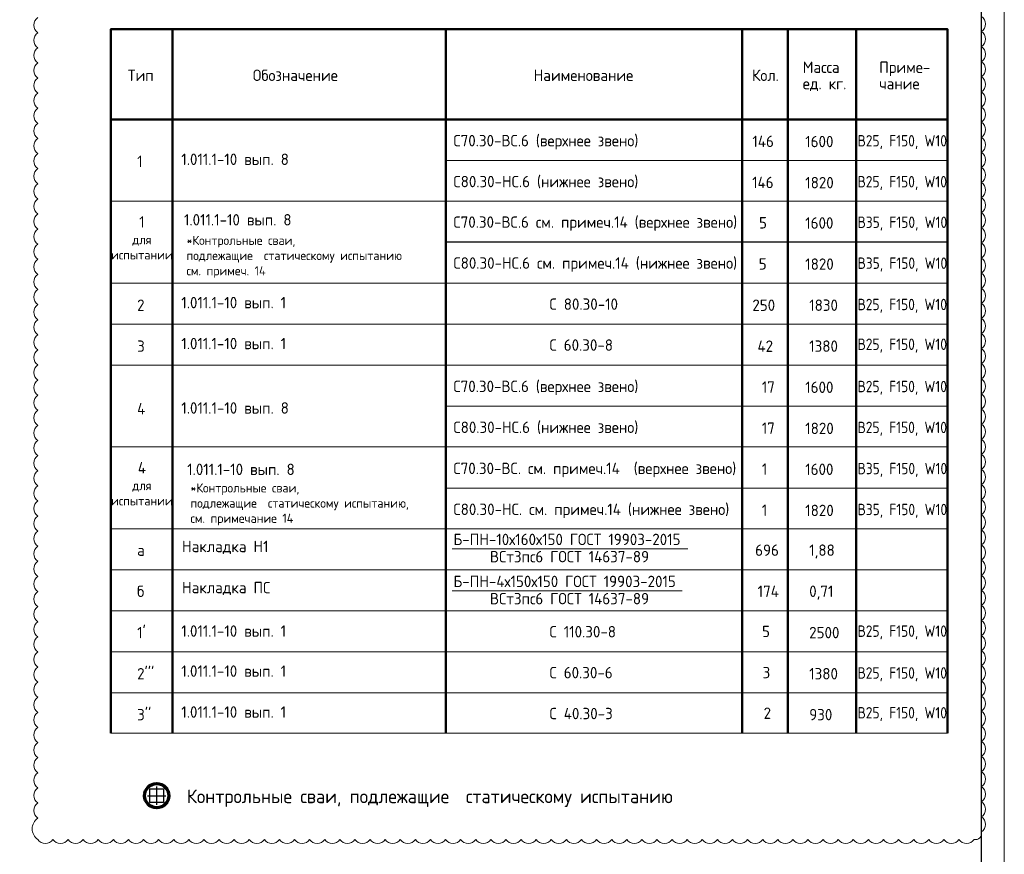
# Model space of a CAD drawing. Header units: millimetres. Extents: x -93479 to 1057970, y -66333 to 172656.
# Tile 288 of 473: x 399075 to 420672, y 99822 to 118126. Entities that reach past the tile are written whole.
import ezdxf

# ---------------------------------------------------------------- set-up
doc = ezdxf.new("R2010")
doc.units = ezdxf.units.MM
for name, color, linetype in [('PDF _Рамка', 7, 'Continuous'), ('SVAI', 7, 'Continuous'), ('ТОЛСТЫЕ_ОСНОВНЫЕ', 6, 'Continuous')]:
    doc.layers.add(name, color=color, linetype=linetype)
for name, color, linetype, lineweight in [('Выноски', 20, 'Continuous', 20), ('РАЗМЕРЫ', 7, 'Continuous', 9), ('Текст', 7, 'Continuous', 25), ('ТОНКИЕ', 7, 'Continuous', 9)]:
    doc.layers.add(name, color=color, linetype=linetype, lineweight=lineweight)
doc.styles.add('ГОСТ', font='GOST_Common.ttf')

# ---------------------------------------------------------------- blocks, each defined once
blk = doc.blocks.new('*U2041')
at = {"layer": 'ТОЛСТЫЕ_ОСНОВНЫЕ', "color": 7}
blk.add_lwpolyline([(20, 5), (1256, 5), (1256, 589), (20, 589)], close=True, dxfattribs=at)
at = {"layer": 'ТОНКИЕ', "color": 7}
blk.add_lwpolyline([(0, 0), (1261, 0), (1261, 594), (0, 594)], close=True, dxfattribs=at)

msp = doc.modelspace()

# ---------------------------------------------------------------- linework, layer by layer
at = {"layer": 'PDF _Рамка', "color": 7, "lineweight": 20}
msp.add_line((403923.7, 106063.2), (419423.7, 106063.2), dxfattribs=at)
at = {"layer": 'PDF _Рамка', "color": 7, "lineweight": 50, "flags": 128}
for points in [[(401075.8, 102476.2), (401075.8, 117921.2), (419423.7, 117921.2), (419423.7, 102476.2)], [(402426.2, 102476.2), (402426.2, 117921.2)], [(408425.1, 102476.2), (408425.1, 117921.2)], [(414923.5, 102476.2), (414923.5, 117921.2)], [(415926.8, 117921.2), (415926.8, 102476.2)], [(417425.5, 102476.2), (417425.5, 117921.2)], [(401075.8, 115935.7), (419423.7, 115935.7)]]:
    msp.add_lwpolyline(points, dxfattribs=at)
at = {"layer": 'PDF _Рамка', "color": 7, "lineweight": 20, "flags": 128}
for points in [[(401075.8, 115935.7), (419423.7, 115935.7)], [(408425.1, 115038.2), (419423.7, 115038.2)], [(401075.8, 114149.2), (419423.7, 114149.2)], [(401075.8, 114149.2), (419423.7, 114149.2)], [(401075.8, 114149.2), (419423.7, 114149.2)], [(408425.1, 113251.7), (419423.7, 113251.7)], [(408425.1, 113247.5), (419423.7, 113247.5)], [(401075.8, 112345.7), (419423.7, 112345.7)], [(401075.8, 111448.2), (419423.7, 111448.2)], [(401075.8, 110550.7), (419423.7, 110550.7)], [(401075.8, 110546.5), (419423.7, 110546.5)], [(408425.1, 109649), (419423.7, 109649)], [(401075.8, 108755.7), (419423.7, 108755.7)], [(401075.8, 108755.7), (419423.7, 108755.7)], [(401075.8, 108755.7), (419423.7, 108755.7)], [(401075.8, 108755.7), (419423.7, 108755.7)], [(408425.1, 107849.8), (419423.7, 107849.8)], [(401075.8, 106956.5), (419423.7, 106956.5)], [(401075.8, 106956.5), (419423.7, 106956.5)], [(401075.8, 106956.5), (419423.7, 106956.5)], [(401075.8, 106956.5), (419423.7, 106956.5)], [(401075.8, 106063.2), (419423.7, 106063.2)], [(401075.8, 106063.2), (419423.7, 106063.2)], [(401075.8, 105161.5), (419423.7, 105161.5)], [(401075.8, 105161.5), (419423.7, 105161.5)], [(401075.8, 105161.5), (419423.7, 105161.5)], [(401075.8, 104264), (419423.7, 104264)], [(401075.8, 103366.5), (419423.7, 103366.5)], [(401075.8, 102476.2), (419423.7, 102476.2)]]:
    msp.add_lwpolyline(points, dxfattribs=at)
at = {"layer": 'PDF _Рамка', "color": 7, "lineweight": 20}
for points in [[(408425.1, 115038.2), (417425.5, 115038.2)], [(408425.1, 113251.7), (417425.5, 113251.7)], [(408425.1, 109649), (417425.5, 109649)], [(408425.1, 107849.8), (417425.5, 107849.8)]]:
    msp.add_lwpolyline(points, dxfattribs=at)
at = {"layer": 'SVAI'}
for p, q in [((402081.4, 100907.6), (402081.4, 101307.6)), ((401881.4, 101107.6), (402281.4, 101107.6))]:
    msp.add_line(p, q, dxfattribs=at)
msp.add_lwpolyline([(401931.4, 101257.6), (402231.4, 101257.6), (402231.4, 100957.6), (401931.4, 100957.6), (401931.4, 101257.6)], dxfattribs=at)
at = {"layer": 'SVAI', "color": 6, "lineweight": 70, "ltscale": 100}
msp.add_circle((402081.4, 101107.6), 265.4, dxfattribs=at)
at = {"layer": 'Выноски', "color": 7, "lineweight": 0}
for points in [[(408559.3, 106522.3), (413733.5, 106522.3)], [(408559.3, 105601.1), (413604.1, 105601.1)]]:
    msp.add_lwpolyline(points, dxfattribs=at)
at = {"layer": 'РАЗМЕРЫ', "color": 240, "true_color": 0xed1f24}
msp.add_lwpolyline([(399472.4, 118171.7, 0.5205671), (399472.4, 117840.5, 0.5205671), (399472.4, 117509.2, 0.5205671), (399472.4, 117178, 0.5205671), (399472.5, 116846.8, 0.5205671), (399472.5, 116515.5, 0.5205671), (399472.5, 116184.3, 0.5205671), (399472.5, 115853.1, 0.5205671), (399472.5, 115521.8, 0.5205671), (399472.5, 115190.6, 0.5205671), (399472.5, 114859.4, 0.5205671), (399472.5, 114528.1, 0.5205671), (399472.5, 114196.9, 0.5205671), (399472.5, 113865.7, 0.5205671), (399472.5, 113534.4, 0.5205671), (399472.5, 113203.2, 0.5205671), (399472.5, 112872, 0.5205671), (399472.5, 112540.7, 0.5205671), (399472.6, 112209.5, 0.5205671), (399472.6, 111878.3, 0.5205671), (399472.6, 111547, 0.5205671), (399472.6, 111215.8, 0.5205671), (399472.6, 110884.6, 0.5205671), (399472.6, 110553.3, 0.5205671), (399472.6, 110222.1, 0.5205671), (399472.6, 109890.9, 0.5205671), (399472.6, 109559.6, 0.5205671), (399472.6, 109228.4, 0.5205671), (399472.6, 108897.1, 0.5205671), (399472.6, 108565.9, 0.5205671), (399472.6, 108234.7, 0.5205671), (399472.7, 107903.4, 0.5205671), (399472.7, 107572.2, 0.5205671), (399472.7, 107241, 0.5205671), (399472.7, 106909.7, 0.5205671), (399472.7, 106578.5, 0.5205671), (399472.7, 106247.3, 0.5205671), (399472.7, 105916, 0.5205671), (399472.7, 105584.8, 0.5205671), (399472.7, 105253.6, 0.5205671), (399472.7, 104922.3, 0.5205671), (399472.7, 104591.1, 0.5205671), (399472.7, 104259.9, 0.5205671), (399472.7, 103928.6, 0.5205671), (399472.7, 103597.4, 0.5205671), (399472.8, 103266.2, 0.5205671), (399472.8, 102934.9, 0.5205671), (399472.8, 102603.7, 0.5205671), (399472.8, 102272.5, 0.5205671), (399472.8, 101941.2, 0.5205671), (399472.8, 101610, 0.5205671), (399472.8, 101278.8, 0.5205671), (399472.8, 100947.5, 0.5205671), (399472.8, 100616.3, 0.5205671), (399472.8, 100144.3, 0.5205671), (399804.1, 100144.3, 0.5205671), (400135.3, 100144.3, 0.5205671), (400466.5, 100144.3, 0.5205671), (400797.8, 100144.3, 0.5205671), (401129, 100144.3, 0.5205671), (401460.2, 100144.3, 0.5205671), (401791.5, 100144.3, 0.5205671), (402122.7, 100144.3, 0.5205671), (402453.9, 100144.3, 0.5205671), (402785.2, 100144.3, 0.5205671), (403116.4, 100144.3, 0.5205671), (403447.6, 100144.3, 0.5205671), (403778.9, 100144.3, 0.5205671), (404110.1, 100144.3, 0.5205671), (404441.3, 100144.3, 0.5205671), (404772.6, 100144.3, 0.5205671), (405103.8, 100144.3, 0.5205671), (405435, 100144.3, 0.5205671), (405766.3, 100144.3, 0.5205671), (406097.5, 100144.3, 0.5205671), (406428.7, 100144.3, 0.5205671), (406760, 100144.3, 0.5205671), (407091.2, 100144.3, 0.5205671), (407422.4, 100144.3, 0.5205671), (407753.7, 100144.3, 0.5205671), (408084.9, 100144.3, 0.5205671), (408416.2, 100144.3, 0.5205671), (408747.4, 100144.3, 0.5205671), (409078.6, 100144.3, 0.5205671), (409409.9, 100144.3, 0.5205671), (409741.1, 100144.3, 0.5205671), (410072.3, 100144.3, 0.5205671), (410403.6, 100144.3, 0.5205671), (410734.8, 100144.3, 0.5205671), (411066, 100144.3, 0.5205671), (411397.3, 100144.3, 0.5205671), (411728.5, 100144.3, 0.5205671), (412059.7, 100144.3, 0.5205671), (412391, 100144.3, 0.5205671), (412722.2, 100144.3, 0.5205671), (413053.4, 100144.3, 0.5205671), (413384.7, 100144.3, 0.5205671), (413715.9, 100144.3, 0.5205671), (414047.1, 100144.3, 0.5205671), (414378.4, 100144.3, 0.5205671), (414709.6, 100144.3, 0.5205671), (415040.8, 100144.3, 0.5205671), (415372.1, 100144.3, 0.5205671), (415703.3, 100144.3, 0.5205671), (416034.5, 100144.3, 0.5205671), (416365.8, 100144.3, 0.5205671), (416697, 100144.3, 0.5205671), (417028.2, 100144.3, 0.5205671), (417359.5, 100144.3, 0.5205671), (417690.7, 100144.3, 0.5205671), (418022, 100144.3, 0.5205671), (418353.2, 100144.3, 0.5205671), (418684.4, 100144.3, 0.5205671), (419015.7, 100144.3, 0.5205671), (419346.9, 100144.3, 0.5205671), (419678.1, 100144.3, 0.5205671), (420009.4, 100144.3, 0.5205671), (420172.7, 100312.2, 0.5205671), (420172.7, 100643.4, 0.5205671), (420172.7, 100974.7, 0.5205671), (420172.7, 101305.9, 0.5205671), (420172.7, 101637.1, 0.5205671), (420172.7, 101968.4, 0.5205671), (420172.7, 102299.6, 0.5205671), (420172.6, 102630.8, 0.5205671), (420172.6, 102962.1, 0.5205671), (420172.6, 103293.3, 0.5205671), (420172.6, 103624.5, 0.5205671), (420172.6, 103955.8, 0.5205671), (420172.6, 104287, 0.5205671), (420172.6, 104618.2, 0.5205671), (420172.6, 104949.5, 0.5205671), (420172.6, 105280.7, 0.5205671), (420172.6, 105611.9, 0.5205671), (420172.6, 105943.2, 0.5205671), (420172.6, 106274.4, 0.5205671), (420172.6, 106605.6, 0.5205671), (420172.6, 106936.9, 0.5205671), (420172.5, 107268.1, 0.5205671), (420172.5, 107599.4, 0.5205671), (420172.5, 107930.6, 0.5205671), (420172.5, 108261.8, 0.5205671), (420172.5, 108593.1, 0.5205671), (420172.5, 108924.3, 0.5205671), (420172.5, 109255.5, 0.5205671), (420172.5, 109586.8, 0.5205671), (420172.5, 109918, 0.5205671), (420172.5, 110249.2, 0.5205671), (420172.5, 110580.5, 0.5205671), (420172.5, 110911.7, 0.5205671), (420172.5, 111242.9, 0.5205671), (420172.4, 111574.2, 0.5205671), (420172.4, 111905.4, 0.5205671), (420172.4, 112236.6, 0.5205671), (420172.4, 112567.9, 0.5205671), (420172.4, 112899.1, 0.5205671), (420172.4, 113230.3, 0.5205671), (420172.4, 113561.6, 0.5205671), (420172.4, 113892.8, 0.5205671), (420172.4, 114224, 0.5205671), (420172.4, 114555.3, 0.5205671), (420172.4, 114886.5, 0.5205671), (420172.4, 115217.7, 0.5205671), (420172.4, 115549, 0.5205671), (420172.4, 115880.2, 0.5205671), (420172.3, 116211.4, 0.5205671), (420172.3, 116542.7, 0.5205671), (420172.3, 116873.9, 0.5205671), (420172.3, 117205.2, 0.5205671), (420172.3, 117536.4, 0.5205671), (420172.3, 117867.6, 0.5205671), (420172.3, 118198.9, 0.5205671)], format="xyb", dxfattribs=at)

# ---------------------------------------------------------------- block references
at = {"xscale": 100, "yscale": 100, "zscale": 100}
msp.add_blockref('*U2041', (294572.1, 70897.1), dxfattribs=at)

# ---------------------------------------------------------------- texts
at = {"layer": 'Выноски', "color": 7, "style": 'ГОСТ'}
for s, p in [('Обозначение', (404189.1, 116781.5)), ('Масса', (416250.5, 116957.8)), ('Приме-', (417927.7, 116957.8)), ('Тип', (401445.2, 116781.5)), ('Наименование', (410348, 116781.5)), ('Кол.', (415139, 116781.5)), ('ед. кг.', (416250.5, 116598.9)), ('чание', (417927.7, 116598.9)), ('С70.30-ВС.6 (верхнее звено) ', (408587.4, 115348.4)), ('146', (415146.6, 115333.2)), ('1600', (416305.3, 115329)), ('1', (401650.5, 114894.4)), ('1.011.1-10 вып. 8', (402620.2, 114939.3)), ('С80.30-НС.6 (нижнее звено) ', (408587.4, 114450.9)), ('146', (415140.2, 114431.5)), ('1820', (416305.3, 114427.2)), ('1.011.1-10 вып. 8', (402678.5, 113612.7)), ('С70.30-ВС.6 см. примеч.14 (верхнее звено) ', (408587.4, 113561.9)), ('5', (415292, 113546.7)), ('1600', (416305.3, 113542.4)), ('С80.30-НС.6 см. примеч.14 (нижнее звено) ', (408587.4, 112664.4)), ('5', (415285.6, 112645)), ('1820', (416305.3, 112640.7)), ('2', (401650.5, 111739)), ('1.011.1-10 вып. 1', (402620.2, 111796.5)), ('С 80.30-10', (410696.9, 111762.6)), ('250', (415145.6, 111739)), ('1830', (416392.5, 111739)), ('3', (401650.5, 110841.5)), ('1.011.1-10 вып. 1', (402620.2, 110899)), ('С 60.30-8', (410696.9, 110865.2)), ('42', (415257.8, 110841.5)), ('1380', (416392.5, 110841.5)), ('С70.30-ВС.6 (верхнее звено) ', (408587.4, 109959.2)), ('17', (415352.4, 109944)), ('1600', (416305.3, 109939.8)), ('4', (401650.5, 109468.1)), ('1.011.1-10 вып. 8', (402620.2, 109485)), ('С80.30-НС.6 (нижнее звено) ', (408587.4, 109061.7)), ('17', (415352.4, 109042.3)), ('1820', (416305.3, 109038)), ('С70.30-ВС. см. примеч.14  (верхнее звено) ', (408587.4, 108160)), ('1.011.1-10 вып. 8', (402749.2, 108139.5)), ('1', (415352.4, 108144.8)), ('1600', (416305.3, 108140.5)), ('С80.30-НС. см. примеч.14 (нижнее звено) ', (408587.4, 107262.5)), ('1', (415352.4, 107243)), ('1820', (416305.3, 107238.8)), ('Накладка Н1', (402636.4, 106447.8)), ('Б-ПН-10х160х150 ГОСТ 19903-2015', (408587.4, 106602.9)), ('а', (401650.5, 106366.7)), ('ВСт3пс6 ГОСТ 14637-89', (409389.4, 106224.8)), ('696', (415206.9, 106366.7)), ('1,88', (416392.5, 106366.7)), ('б', (401650.5, 105465)), ('Накладка ПС', (402636.4, 105546.1)), ('174', (415262.3, 105465)), ('0,71', (416392.5, 105465)), ("1'", (401650.5, 104559)), ('1.011.1-10 вып. 1', (402620.2, 104593.2)), ('С 110.30-8', (410696.9, 104578.4)), ('5', (415358.7, 104584)), ('2500', (416392.5, 104559)), ("2'''", (401650.5, 103657.3)), ('1.011.1-10 вып. 1', (402620.2, 103714.7)), ('С 60.30-6', (410696.9, 103680.9)), ('3', (415370.5, 103682.3)), ('1380', (416392.5, 103657.3)), ("3''", (401650.5, 102759.8)), ('1.011.1-10 вып. 1', (402620.2, 102817.2)), ('С 40.30-3', (410696.9, 102783.4)), ('2', (415392.5, 102791.7)), ('930', (416392.5, 102759.8))]:
    msp.add_text(s, height=250, dxfattribs=at).set_placement(p)
at = {"layer": 'Выноски', "color": 7, "style": 'ГОСТ', "width": 0.9}
for s, p in [('В25, F150, W10', (417453.7, 115345.5)), ('В25, F150, W10', (417453.7, 114448)), ('В35, F150, W10', (417453.7, 113558.9)), ('В35, F150, W10', (417453.7, 112661.4)), ('В25, F150, W10', (417453.7, 111755.5)), ('В25, F150, W10', (417453.7, 110882.5)), ('В25, F150, W10', (417453.7, 109956.3)), ('В25, F150, W10', (417453.7, 109058.8)), ('В35, F150, W10', (417453.7, 108157)), ('В35, F150, W10', (417453.7, 107259.5)), ('В25, F150, W10', (417453.7, 104591.1)), ('В25, F150, W10', (417453.7, 103673.8)), ('В25, F150, W10', (417453.7, 102800.8))]:
    msp.add_text(s, height=250, dxfattribs=at).set_placement(p)
at = {"layer": 'Выноски', "color": 7, "lineweight": 0, "style": 'ГОСТ'}
for s, p in [('Б-ПН-4х150х150 ГОСТ 19903-2015', (408587.4, 105681.7)), ('ВСт3пс6 ГОСТ 14637-89', (409389.4, 105303.7))]:
    msp.add_text(s, height=250, dxfattribs=at).set_placement(p)
at = {"layer": 'Выноски', "color": 7, "char_height": 250, "width": 2483.568, "attachment_point": 1, "style": 'ГОСТ'}
for s, insert in [('\\pxqc;1 \\P{\\H0.8x;для \\Pиспытании}', (400514, 113817.1)), ('\\pxqc;4\\P{\\H0.8x;для \\Pиспытании}', (400514, 108423.6))]:
    msp.add_mtext(s, dxfattribs=dict(at, insert=insert))
at = {"layer": 'Текст', "style": 'ГОСТ'}
msp.add_text('Контрольные сваи, подлежащие  статическому испытанию', height=300, dxfattribs=at).set_placement((402741.9, 100942.7))
at = {"layer": 'Текст', "color": 7, "char_height": 200, "width": 7258.536, "attachment_point": 1, "style": 'ГОСТ'}
for s, insert in [('*Контрольные сваи, \\Pподлежащие  статическому испытанию\\Pсм. примеч. 14', (402733.5, 113386.6)), ('*Контрольные сваи, \\Pподлежащие  статическому испытанию, \\Pсм. примечание 14', (402820.5, 107957))]:
    msp.add_mtext(s, dxfattribs=dict(at, insert=insert))

doc.saveas('drawing.dxf')
